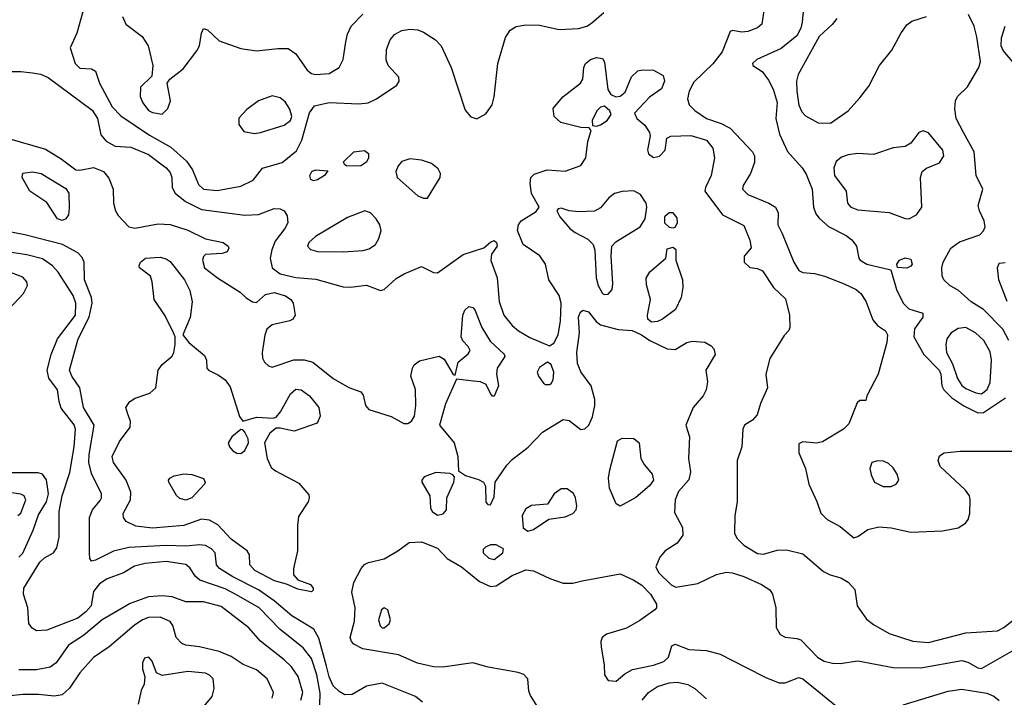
# Model space of a CAD drawing. Extents: x 1173029 to 1307123, y 522559 to 678521.
# Tile 505 of 623: x 1232909 to 1237920, y 636480 to 639928. Entities that reach past the tile are written whole.
import ezdxf

# ---------------------------------------------------------------- set-up
doc = ezdxf.new("R2010")
doc.units = 0

msp = doc.modelspace()

# ---------------------------------------------------------------- linework, layer by layer
at = {"layer": '0CON10XD'}
for points in [[(1236898.3, 639988.3), (1236891.3, 639915), (1236885, 639884.2), (1236865, 639845.7), (1236785, 639781.1), (1236661.2, 639725), (1236638.8, 639705), (1236640, 639695), (1236687.5, 639665), (1236720.2, 639620.2), (1236743.5, 639575), (1236763.6, 639506.4), (1236758.1, 639425), (1236776.2, 639345), (1236816.9, 639256.9), (1236891.2, 639175), (1236911.8, 639141.8), (1236942.7, 639065), (1236949.3, 638975), (1236960.9, 638940.9), (1236977.5, 638917.5), (1237025, 638876.5), (1237115, 638830), (1237145, 638808.1), (1237167.8, 638775), (1237179.2, 638715), (1237186, 638705), (1237220, 638685), (1237342.5, 638655), (1237371.2, 638555), (1237405, 638485.6), (1237435, 638457.3), (1237506.2, 638435), (1237506, 638415), (1237462.9, 638355), (1237459.5, 638315), (1237510.4, 638225), (1237589.4, 638145), (1237596.8, 638125), (1237601.6, 638065), (1237612, 638045), (1237653.7, 638003.7), (1237715, 637963.3), (1237785, 637927.9)], [(1233232, 639975), (1233200.3, 639859.7), (1233166, 639785), (1233192, 639705), (1233215, 639682), (1233275, 639678.8), (1233295, 639666.2), (1233316.4, 639605), (1233379.3, 639485), (1233425, 639438.8), (1233570.5, 639340.5), (1233678.7, 639278.7), (1233758.2, 639208.2), (1233788.7, 639165), (1233819.4, 639089.4), (1233845, 639065.4), (1233915, 639059.2), (1234035, 639080.8), (1234097.9, 639112.1), (1234145, 639172), (1234245, 639201.6), (1234318.3, 639261.7), (1234345.2, 639314.8), (1234385, 639454.4), (1234409.5, 639490.5), (1234485, 639506.1), (1234635, 639500.8), (1234683.3, 639505), (1234725.3, 639524.7), (1234828, 639595), (1234841.4, 639615), (1234838.6, 639635), (1234784, 639695)], [(1233432.1, 639945), (1233450.5, 639905), (1233532.7, 639842.7), (1233564, 639795), (1233587.5, 639695), (1233581.2, 639641.2), (1233524.4, 639585.6), (1233522.7, 639537.3), (1233535.5, 639505), (1233565, 639465.6), (1233585, 639455.6), (1233635, 639447.5), (1233663.7, 639476.3), (1233676.4, 639515), (1233660, 639605), (1233674, 639625), (1233741.3, 639678.7), (1233810.7, 639769.3), (1233824.4, 639795), (1233835, 639860), (1233845, 639882.5), (1233865, 639876.7), (1233925, 639821.2), (1234035, 639781.5), (1234115, 639769.2), (1234222.4, 639782.4), (1234275, 639780.8), (1234315, 639754.3), (1234372, 639672), (1234395, 639653.9), (1234415, 639649.6), (1234485, 639653.6), (1234535.6, 639685), (1234555.6, 639725), (1234570, 639815), (1234578, 639855), (1234597.1, 639895), (1234655, 639955.6)], [(1234784, 639695), (1234774.4, 639724.4), (1234775.8, 639775.8), (1234794.5, 639825), (1234817.3, 639852.7), (1234855, 639873.5), (1234895, 639880), (1234935, 639876.4), (1234965, 639864.5), (1235025.6, 639825), (1235055, 639794.3), (1235105.5, 639685), (1235177.3, 639467.3), (1235205, 639433.1), (1235236.4, 639423.6), (1235281.7, 639448.3), (1235314.5, 639495), (1235324.6, 639535), (1235342.1, 639705), (1235381.9, 639838.1), (1235405, 639874.2), (1235436.8, 639893.2), (1235485, 639902.5), (1235555, 639900), (1235655, 639878.2), (1235753.4, 639883.4), (1235795, 639894.7), (1235820.1, 639909.9), (1235882.5, 639965)], [(1236695.7, 639975), (1236687.1, 639905), (1236665, 639887.5), (1236615, 639867.5), (1236585, 639864.6), (1236537.5, 639872.5), (1236525, 639868), (1236484, 639765), (1236436.7, 639703.3), (1236340.5, 639609.5), (1236315.8, 639565), (1236308.8, 639525), (1236317.2, 639495), (1236345.5, 639465.5), (1236405, 639425.8), (1236480.1, 639400.1), (1236525, 639376.2), (1236639.4, 639255), (1236648.6, 639235), (1236649.1, 639200.9), (1236628.6, 639145), (1236591.9, 639085), (1236588.1, 639065), (1236615, 639038.8), (1236722, 638995), (1236755.8, 638975), (1236770, 638945), (1236767.5, 638885), (1236790.5, 638839.5), (1236849.7, 638695), (1236875, 638652.2), (1236895, 638641.5), (1236955, 638636.2), (1237005, 638623.8), (1237106, 638585), (1237165.7, 638555), (1237189.4, 638535), (1237216.1, 638496.1), (1237251.2, 638401.2), (1237275, 638372.9), (1237315.7, 638345), (1237325.5, 638325), (1237323.1, 638285), (1237278.4, 638125), (1237220, 638015), (1237215, 637990), (1237185, 637990), (1237171.7, 637978.3), (1237128.8, 637871.2), (1237101.2, 637845), (1236995, 637780), (1236965, 637773.8), (1236895, 637780), (1236875, 637770), (1236874, 637725), (1236908, 637645), (1236925.6, 637565.6), (1236966.6, 637476.6), (1236986.8, 637416.8), (1237018, 637385), (1237085, 637350), (1237155, 637292), (1237175, 637298), (1237225, 637334.3), (1237281.7, 637348.3), (1237345, 637342.9), (1237445, 637320.7), (1237605, 637328), (1237685, 637343.1), (1237723.6, 637366.4), (1237736.2, 637385), (1237744.6, 637415), (1237747.1, 637485), (1237743.5, 637505), (1237722.2, 637535), (1237594.3, 637655), (1237584, 637685), (1237590.3, 637709.7), (1237615, 637724.2), (1237695, 637732.5), (1237965, 637732.5)], [(1237067.5, 639935), (1237045, 639904.3), (1236977.6, 639842.4), (1236870.9, 639649.1), (1236862.3, 639615), (1236864.3, 639565), (1236875, 639493.8), (1236889.1, 639459.1), (1236909.1, 639439.1), (1236973, 639403), (1237035, 639402)], [(1237035, 639402), (1237125.9, 639464.1), (1237185, 639530), (1237230.1, 639589.9), (1237285, 639694.4), (1237347.1, 639772.9), (1237392.9, 639857.1), (1237425, 639902.2), (1237449.1, 639920.9), (1237525, 639944.5)], [(1237943.6, 638295), (1237912.7, 638352.7), (1237815, 638453.2), (1237752.3, 638492.3), (1237685, 638552), (1237644.1, 638574.1), (1237613.3, 638605), (1237603.8, 638625), (1237602.9, 638665), (1237609.4, 638695), (1237648.9, 638765), (1237691.7, 638798.3), (1237795, 638833.2), (1237815, 638853.5), (1237822.2, 638875), (1237818.2, 638905), (1237793.8, 638955), (1237787.2, 638982.8), (1237811.1, 639065), (1237777.9, 639135), (1237766.7, 639255), (1237712.5, 639355), (1237674.5, 639425), (1237668.1, 639475), (1237671.4, 639515), (1237682.9, 639537.1), (1237732.7, 639587.3), (1237791.5, 639685), (1237799.6, 639715), (1237781.3, 639841.3), (1237767.1, 639895), (1237737.9, 639955)], [(1237962.7, 639715), (1237915, 639772.2), (1237904.7, 639795), (1237905.3, 639835), (1237924.6, 639895)], [(1232833.8, 639663.8), (1232915, 639664.7), (1232975, 639658.2), (1233015, 639651.1), (1233055, 639633.4), (1233277.8, 639467.8), (1233305.8, 639425), (1233322.1, 639342.1), (1233349.5, 639309.5), (1233395, 639284.5), (1233475, 639278.9), (1233565, 639241.6), (1233655.4, 639175), (1233675, 639151.1), (1233684, 639125), (1233685.9, 639075), (1233700.3, 639045), (1233753.9, 639003.9), (1233835, 638963.2), (1234055, 638933.3), (1234125, 638936.8), (1234205, 638967.5), (1234235, 638965.6), (1234255.5, 638955.5), (1234270.3, 638930.3), (1234274.4, 638895), (1234259.5, 638865), (1234209.1, 638800.9), (1234192.2, 638757.8), (1234184.4, 638715), (1234195.2, 638665.2), (1234235, 638635.3), (1234315, 638616.5), (1234417.3, 638607.3), (1234555, 638569.4), (1234593, 638567), (1234675, 638577.5), (1234745, 638550.8), (1234765, 638555.8), (1234825, 638611.9), (1234865.4, 638634.6), (1234955, 638672.5), (1235015, 638641.9), (1235035, 638640.6), (1235165.9, 638734.1), (1235271.9, 638768.1), (1235305, 638795.8), (1235325, 638804), (1235336, 638795), (1235338.6, 638775), (1235310.8, 638735), (1235307.4, 638702.6), (1235339.7, 638615), (1235350.3, 638495), (1235372.7, 638425), (1235415, 638371.8), (1235447.8, 638345), (1235505, 638311.2), (1235605, 638268), (1235628.1, 638281.9), (1235649.2, 638325), (1235661.2, 638395), (1235665.9, 638485), (1235655.2, 638525.2), (1235603.2, 638605), (1235586.2, 638685), (1235556.5, 638726.5), (1235472.2, 638785), (1235443.1, 638855), (1235448.6, 638885), (1235461.4, 638905), (1235537.9, 638952.1), (1235553.3, 638975), (1235513.7, 639043.7), (1235507.1, 639095), (1235511.2, 639125), (1235527.3, 639142.7), (1235594.1, 639164.1), (1235685, 639156.9), (1235765, 639185.8), (1235790, 639225), (1235801.3, 639308.7), (1235817.5, 639365), (1235807.5, 639377.5), (1235765, 639380), (1235663.8, 639405), (1235628.8, 639435), (1235624.1, 639475.9), (1235673.3, 639535), (1235763.8, 639605), (1235776.2, 639625), (1235781.2, 639685), (1235788.8, 639705), (1235814.3, 639725.7), (1235845, 639736.2), (1235875, 639730), (1235885, 639712.5), (1235902.7, 639572.7), (1235918.3, 639548.3), (1235943.6, 639536.4), (1235965, 639538.8), (1235990.3, 639559.7), (1236022.6, 639637.4), (1236055, 639667.5), (1236077.3, 639672.7), (1236135, 639670.8), (1236183.8, 639645), (1236190.8, 639615), (1236175, 639576.2), (1236115, 639533.3), (1236038.3, 639451.7), (1236050, 639425), (1236091.2, 639391.2), (1236114.1, 639354.1), (1236118.8, 639335), (1236104.2, 639265.8), (1236108.8, 639245), (1236135, 639226.2), (1236165, 639234.2), (1236193.8, 639265), (1236202.5, 639325), (1236223.9, 639336.1), (1236325, 639338.9), (1236405, 639314.4), (1236436.9, 639275), (1236446, 639226), (1236427.9, 639135), (1236400, 639075), (1236396.7, 639055), (1236485.5, 638935.5), (1236595, 638881.4), (1236625, 638806.2), (1236632.3, 638767.7), (1236596.2, 638725), (1236596, 638695), (1236625, 638668), (1236665, 638662.5), (1236690.5, 638650.5), (1236746.4, 638565), (1236807.4, 638507.4), (1236827.8, 638425), (1236828, 638362), (1236823.6, 638346.4), (1236799.5, 638320.5), (1236727.8, 638205), (1236706.9, 638125), (1236714.4, 638055), (1236679.5, 637975), (1236663.2, 637916.8), (1236639.1, 637890.9), (1236598.8, 637865), (1236589.2, 637845), (1236584.2, 637755), (1236560, 637685), (1236560, 637475), (1236549.4, 637405), (1236547.1, 637315), (1236559.4, 637289.4), (1236594, 637254), (1236665, 637211.8), (1236695, 637209.1), (1236765, 637228.5), (1236811.3, 637231.3), (1236895, 637211.1), (1237000.3, 637120.3), (1237033.6, 637103.6), (1237088.3, 637088.3), (1237125, 637066.7), (1237159.5, 637029.5), (1237171.5, 636945), (1237218.7, 636878.7), (1237255, 636850), (1237334.8, 636804.8), (1237455, 636765.3), (1237535, 636759.7), (1237725, 636808.8), (1237885, 636818), (1237917.8, 636835), (1237999.9, 636900.1)], [(1234105, 639348.9), (1234135, 639354.1), (1234255, 639392), (1234288.2, 639415), (1234294.6, 639435), (1234285, 639472.5), (1234260.1, 639510.1), (1234235, 639530), (1234195, 639540), (1234125, 639514.6), (1234065, 639470.4), (1234025, 639427.1), (1234024.7, 639394.7), (1234049.5, 639359.5), (1234105, 639348.9)], [(1235845, 639386.7), (1235865, 639392.5), (1235900, 639415), (1235918.8, 639445), (1235912.5, 639465), (1235885, 639487.5), (1235865, 639482.5), (1235846.7, 639465), (1235823.3, 639415), (1235825, 639390), (1235845, 639386.7)], [(1237435, 638914.5), (1237474.2, 638935), (1237501.4, 638975), (1237493.2, 639125), (1237501.5, 639155), (1237525, 639172.7), (1237590, 639200), (1237611.8, 639235), (1237606.9, 639265), (1237535, 639353.1), (1237508.2, 639361.8), (1237486, 639355), (1237445, 639299.2), (1237415, 639282.5), (1237355, 639276), (1237255, 639242.2), (1237175, 639246.9), (1237125, 639240.8), (1237091.7, 639228.3), (1237065, 639206), (1237052.5, 639175), (1237056.5, 639135), (1237116, 639055), (1237122, 638995), (1237140, 638975), (1237175, 638961.5), (1237335, 638946.5), (1237415, 638916.5), (1237435, 638914.5)], [(1232848, 639325), (1233040, 639270), (1233120.9, 639220.9), (1233195, 639164.6), (1233215, 639162.3), (1233285, 639175.9), (1233336.5, 639155), (1233362.4, 639122.4), (1233385.3, 639065.3), (1233387.7, 638995), (1233396.9, 638955), (1233411.2, 638931.2), (1233464.7, 638874.7), (1233495, 638867.1), (1233615, 638890), (1233675, 638886.9), (1233765, 638856.4), (1233855, 638812.9), (1233945, 638794.2), (1233971.2, 638775), (1233973.3, 638765), (1233965, 638747.5), (1233940.7, 638739.3), (1233855, 638733.8), (1233845, 638723.3), (1233840, 638705), (1233850.8, 638665), (1233916.7, 638615), (1234031.7, 638541.7), (1234062.1, 638512.1), (1234095, 638492), (1234115, 638490), (1234160.9, 638529.1), (1234205, 638540.3), (1234263, 638523), (1234288.9, 638505), (1234301.5, 638485), (1234311.4, 638425), (1234300, 638405), (1234284.5, 638395.5), (1234194, 638376), (1234167.3, 638352.7), (1234156.7, 638323.3), (1234142.7, 638235), (1234145.5, 638205.5), (1234155.5, 638185.5), (1234175, 638167.5), (1234195, 638160), (1234305, 638197.5), (1234356.7, 638196.7), (1234402, 638185), (1234505, 638103.3), (1234585, 638057.1), (1234646.2, 638035), (1234658.3, 638018.3), (1234669.4, 637965), (1234685.5, 637945.5), (1234799.4, 637909.4), (1234865, 637873.3), (1234885, 637873.3), (1234903.9, 637886.1), (1234919.3, 637910.7), (1234926.2, 637965), (1234923, 638047), (1234900, 638115), (1234908, 638155), (1234917.5, 638172.5), (1234945, 638192), (1235045, 638216.7), (1235070.5, 638200.5), (1235115, 638122.5), (1235125, 638120), (1235141.2, 638185), (1235191.7, 638228.3), (1235202.5, 638245), (1235192.5, 638265), (1235163.9, 638293.9), (1235156.7, 638315), (1235164.2, 638425), (1235175, 638450), (1235195, 638468.8), (1235215, 638463.8), (1235225, 638451.2), (1235261.5, 638361.5), (1235303.1, 638293.1), (1235375, 638226.7), (1235378.8, 638215), (1235339.2, 638155), (1235335.8, 638125), (1235345.6, 638065), (1235325, 638013.3), (1235315, 638013.3), (1235305.9, 638025.9), (1235282.6, 638072.6), (1235255.3, 638085.3), (1235219.7, 638089.7), (1235131.7, 638098.3), (1235077, 637973), (1235046.2, 637865), (1235120, 637775), (1235138.8, 637705), (1235143, 637633), (1235178.3, 637608.3), (1235245, 637589.2), (1235270, 637575), (1235280, 637555), (1235282.5, 637472.5), (1235291.7, 637461.7), (1235305, 637460), (1235325, 637500), (1235330, 637575), (1235388.3, 637661.7), (1235415, 637691.1), (1235496.5, 637753.5), (1235570, 637830), (1235675, 637893.8), (1235705, 637889.1), (1235765, 637842.7), (1235785, 637845.6), (1235806.5, 637865), (1235825, 637906.7), (1235837.3, 637965), (1235837.3, 637995), (1235817.9, 638065), (1235765.7, 638135.7), (1235749.1, 638179.1), (1235744.5, 638235), (1235758.2, 638335), (1235752.9, 638415), (1235761.3, 638438.7), (1235775, 638450), (1235805, 638441.8), (1235842.8, 638392.8), (1235866.1, 638376.1), (1235955, 638352.5), (1236027, 638347), (1236074.2, 638324.2), (1236116.2, 638295), (1236205, 638252.7), (1236245, 638250), (1236304.7, 638285.3), (1236332.4, 638292.4), (1236396.6, 638286.6), (1236428.7, 638268.7), (1236442.9, 638252.9), (1236449.2, 638225), (1236402, 638145), (1236410.5, 638085), (1236403.6, 638045), (1236387.1, 638015), (1236337.5, 637955), (1236298.8, 637865), (1236318.1, 637805), (1236313.8, 637695), (1236322.7, 637627.3), (1236315, 637587.5), (1236262, 637528), (1236245.3, 637485), (1236241.3, 637421.3), (1236282.3, 637345), (1236284, 637305), (1236255, 637265.4), (1236194.3, 637225), (1236167.3, 637192.7), (1236146.2, 637145), (1236161.1, 637115), (1236225, 637052.5), (1236248.9, 637041.1), (1236359.8, 637060.2), (1236455, 637105.6), (1236505, 637117.8), (1236535, 637114.5), (1236595, 637095.4), (1236684, 637055), (1236727.4, 637027.4), (1236740, 637005), (1236757.5, 636935), (1236758.8, 636835), (1236780.5, 636800.5), (1236805.9, 636785.9), (1236865, 636780), (1236885, 636772.2), (1236970, 636685), (1237003.8, 636665), (1237045.6, 636654.4), (1237085, 636652.5), (1237175, 636666.7), (1237355, 636632.5), (1237495, 636630.5), (1237705, 636667.7), (1237735, 636659.6), (1237785, 636630.4), (1237805, 636627.1), (1237993.7, 636736.3)], [(1234575, 639182.5), (1234561.7, 639191.7), (1234557.5, 639205), (1234610, 639255), (1234665, 639261.9), (1234685, 639246.7), (1234684.3, 639225), (1234675, 639204), (1234645, 639184), (1234575, 639182.5)], [(1234985, 639020), (1235048.5, 639125), (1235050.5, 639145), (1235039.8, 639169.8), (1235006, 639196), (1234955, 639212.7), (1234895, 639219.4), (1234855, 639207.1), (1234835.7, 639185), (1234823.1, 639155), (1234830, 639125), (1234935, 639032), (1234965, 639020), (1234985, 639020)], [(1233125, 638907.1), (1233102, 638915), (1233047.7, 638997.7), (1232961.1, 639055), (1232922.9, 639125), (1232925, 639148), (1232975, 639154.4), (1233018.8, 639145), (1233145, 639070), (1233158.8, 639045), (1233160.5, 638969.5), (1233158.6, 638935), (1233145, 638914.2), (1233125, 638907.1)], [(1234405, 639108), (1234392, 639115), (1234385.8, 639135), (1234396.2, 639155), (1234415, 639164.2), (1234478.3, 639158.3), (1234460, 639135), (1234425, 639112.5), (1234405, 639108)], [(1235885, 638529.4), (1235905, 638530.8), (1235924.2, 638555), (1235928.9, 638585), (1235920, 638725), (1235923.3, 638775), (1235942.7, 638797.3), (1236067.1, 638875), (1236092.9, 638915), (1236101.4, 638975), (1236097.5, 638995), (1236068.3, 639038.3), (1236035, 639058), (1235975, 639054.5), (1235936.8, 639043.2), (1235908, 639022), (1235865, 638971.4), (1235835.4, 638954.6), (1235755, 638950), (1235705.8, 638955.8), (1235665, 638968.8), (1235650, 638965), (1235642.5, 638955), (1235657.5, 638925), (1235710, 638865), (1235735.6, 638845), (1235801.3, 638811.3), (1235827.3, 638785), (1235836.2, 638755), (1235844.1, 638615), (1235852.7, 638575), (1235875, 638535.7), (1235885, 638529.4)], [(1234555, 638746.5), (1234655, 638753.6), (1234687.3, 638762.7), (1234720, 638785), (1234737.8, 638815), (1234749.5, 638855), (1234742.1, 638885), (1234723.6, 638915), (1234694.7, 638944.7), (1234665.4, 638955.4), (1234578.5, 638921.5), (1234415, 638824.4), (1234380.6, 638795), (1234374.4, 638775), (1234388.8, 638758.8), (1234425, 638748.8), (1234555, 638746.5)], [(1236235, 638868.8), (1236245, 638872.9), (1236257.3, 638895), (1236255, 638920), (1236235, 638945.7), (1236215, 638945.8), (1236190.8, 638925), (1236190.6, 638895), (1236215, 638872.5), (1236235, 638868.8)], [(1234960, 636455), (1234923.8, 636483.8), (1234755, 636552.3), (1234675, 636537.1), (1234601.2, 636495), (1234565, 636492.5), (1234535, 636509.5), (1234505, 636539.4), (1234485, 636584.3), (1234471.7, 636638.3), (1234431.4, 636781.4), (1234406.4, 636826.4), (1234295, 636894.7), (1234205, 636970.8), (1234125, 637027.8), (1233995, 637092.8), (1233925.6, 637135), (1233911.5, 637155), (1233904.5, 637215), (1233885.5, 637235), (1233855, 637252), (1233825, 637256.7), (1233755, 637248.6), (1233655, 637252), (1233465, 637242.1), (1233386.5, 637223.5), (1233295, 637177.5), (1233275, 637173.8), (1233267.3, 637187.3), (1233264.5, 637214.5), (1233265.4, 637395), (1233280, 637435), (1233318.3, 637481.7), (1233326.4, 637495), (1233325.5, 637515), (1233275, 637619.2), (1233261.6, 637675), (1233263.2, 637715), (1233289.3, 637865), (1233235, 637954.4), (1233216.4, 638055), (1233174.8, 638115), (1233163.4, 638145), (1233207.5, 638305), (1233263.1, 638415), (1233278.8, 638485), (1233274.8, 638515), (1233239.1, 638605), (1233238.4, 638695), (1233227.9, 638717.9), (1233205, 638741.5), (1233126.9, 638785), (1232935, 638833.7), (1232765.5, 638865.5)], [(1234437.3, 636442.7), (1234438.2, 636501.8), (1234421.8, 636595), (1234395, 636677.1), (1234351.8, 636731.8), (1234235.4, 636825), (1234127.8, 636935), (1234012.5, 637002.5), (1233955, 637032.7), (1233826.2, 637076.2), (1233804.4, 637094.4), (1233775, 637139.6), (1233755, 637156.2), (1233655, 637172), (1233548.8, 637161.2), (1233493.2, 637146.8), (1233437.1, 637112.9), (1233355, 637082.9), (1233315, 637057.6), (1233285, 637019.2), (1233272.4, 636945), (1233245.8, 636915), (1233205, 636882.9), (1233047.2, 636822.8), (1232995, 636818.8), (1232972.4, 636832.4), (1232956.7, 636856.7), (1232951.2, 636935), (1232929.1, 637005), (1232931.4, 637035), (1233012.2, 637167.8), (1233035, 637189.6), (1233080.8, 637215), (1233099.1, 637240.9), (1233110.9, 637295), (1233111.2, 637425), (1233126.3, 637505), (1233165.2, 637624.8), (1233186.6, 637755), (1233194.1, 637845), (1233187.1, 637867.1), (1233120.9, 637950.9), (1233109.6, 637985), (1233102.5, 638045), (1233058.2, 638105), (1233048.5, 638145), (1233069.3, 638225), (1233102.7, 638305), (1233193.2, 638425), (1233195.8, 638485), (1233181.3, 638525), (1233105, 638643.3), (1233076.4, 638675), (1233025, 638710.6), (1232945, 638732.2), (1232745, 638762.6)], [(1236125, 638388.8), (1236106.2, 638405), (1236104.2, 638425), (1236119.5, 638505), (1236098.8, 638578.8), (1236097.6, 638612.4), (1236116.7, 638645), (1236197.5, 638715), (1236205, 638762.5), (1236235, 638770.8), (1236248.3, 638758.3), (1236248.6, 638705), (1236282.5, 638605), (1236283.9, 638565), (1236275.4, 638514.6), (1236246.3, 638453.7), (1236181.2, 638405), (1236155, 638392.5), (1236125, 638388.8)], [(1234395, 637016.7), (1234325, 637030), (1234266.6, 637056.6), (1234206.5, 637073.5), (1234105.5, 637125), (1234081.2, 637155), (1234078.8, 637205), (1234066.9, 637225), (1233985.5, 637285.5), (1233917.3, 637357.3), (1233875, 637381.5), (1233835, 637386.5), (1233745, 637354.7), (1233585, 637340.8), (1233500.4, 637350.4), (1233450.6, 637375), (1233437.5, 637395), (1233436.4, 637415), (1233473.9, 637485), (1233475, 637523.3), (1233451.2, 637585), (1233386.2, 637675), (1233380.8, 637705), (1233418, 637782), (1233472.5, 637855), (1233473.5, 637885), (1233459.3, 637920.7), (1233449.2, 637955), (1233470, 637985), (1233497.2, 638002.8), (1233571.9, 638028.1), (1233601.9, 638055), (1233614.4, 638145), (1233635, 638174.3), (1233685, 638216.2), (1233694.2, 638235), (1233700, 638275), (1233700, 638315), (1233692.5, 638335), (1233650.5, 638420.5), (1233594.6, 638505), (1233584.3, 638594.3), (1233575, 638622.5), (1233520, 638665), (1233516.7, 638675), (1233523.8, 638695), (1233550, 638715), (1233625, 638720), (1233655, 638711.1), (1233675, 638697.1), (1233748.8, 638605), (1233775, 638550.8), (1233786.9, 638493.1), (1233777.6, 638412.4), (1233740, 638325), (1233770, 638285), (1233850.3, 638220.3), (1233860, 638195), (1233862, 638155), (1233870, 638145), (1233920.5, 638119.5), (1233955, 638095.5), (1233980.1, 638060.1), (1234028.9, 637908.9), (1234045, 637886.2), (1234114, 637906), (1234199.2, 637900.8), (1234215, 637906), (1234237.4, 637932.6), (1234287.8, 638025), (1234315, 638048.9), (1234341.2, 638045), (1234384, 638015), (1234432, 637955), (1234439.5, 637910.5), (1234423.3, 637875), (1234305.6, 637834.4), (1234235, 637850), (1234215, 637849.2), (1234183.3, 637825), (1234155.4, 637775), (1234168.7, 637695), (1234189.6, 637649.6), (1234212, 637632), (1234330.7, 637570.7), (1234380.2, 637510.2), (1234383.5, 637495), (1234377.5, 637475), (1234329.1, 637400.9), (1234322.9, 637355), (1234323.1, 637225), (1234302.2, 637135), (1234302.9, 637102.9), (1234325, 637078.8), (1234390, 637055), (1234403.3, 637035), (1234403.3, 637025), (1234395, 637016.7)], [(1237425, 638664.4), (1237376.7, 638666.7), (1237373.3, 638685), (1237386.2, 638705), (1237415, 638716.4), (1237445, 638709.2), (1237451.4, 638685), (1237445, 638674.2), (1237425, 638664.4)], [(1237935.3, 638495), (1237892.2, 638605), (1237886.2, 638665), (1237895, 638690), (1237925, 638693.3)], [(1232855, 638456), (1232929.2, 638535), (1232949.2, 638575), (1232945.8, 638595), (1232925, 638617.8), (1232839.9, 638649.9)], [(1237805, 638024.7), (1237833.1, 638046.9), (1237848.5, 638081.5), (1237854.7, 638195), (1237847.9, 638237.9), (1237816.7, 638295), (1237774.4, 638335), (1237725, 638361.3), (1237685, 638356.6), (1237649.5, 638335), (1237627.9, 638305), (1237622, 638275), (1237626.5, 638235), (1237656.4, 638176.4), (1237682.2, 638102.2), (1237705, 638067.5), (1237725, 638051.7), (1237775, 638028.8), (1237805, 638024.7)], [(1235605, 638071.2), (1235615, 638076.7), (1235624.2, 638095), (1235627.5, 638135), (1235615, 638173.8), (1235595, 638185.8), (1235555, 638159.2), (1235542.9, 638135), (1235549.2, 638115), (1235575, 638078.8), (1235585, 638072), (1235605, 638071.2)], [(1237785, 637927.9), (1237815, 637930), (1237925.6, 638004.4)], [(1234035, 637721.4), (1234055, 637735.8), (1234073.5, 637775), (1234071.5, 637795), (1234055, 637828.8), (1234045, 637841.2), (1234035, 637843.8), (1233989.4, 637805), (1233970, 637775), (1233977.1, 637755), (1233994.6, 637734.6), (1234015, 637722.9), (1234035, 637721.4)], [(1235965, 637452.5), (1235944.5, 637464.5), (1235911.2, 637545), (1235905.4, 637594.6), (1235912.9, 637637.1), (1235951.9, 637785), (1235975, 637798.9), (1236035, 637797.8), (1236062.9, 637775), (1236071.4, 637695), (1236087.8, 637665), (1236128.5, 637615), (1236134.5, 637585), (1236115, 637556.7), (1236045, 637497.8), (1235965, 637452.5)], [(1237303.3, 637553.3), (1237345, 637553.8), (1237370, 637565), (1237383.3, 637585), (1237375, 637616), (1237355, 637647.1), (1237330.2, 637670.2), (1237305, 637681.1), (1237275, 637684.3), (1237246.2, 637675), (1237235.8, 637645), (1237242.7, 637612.7), (1237260, 637575), (1237303.3, 637553.3)], [(1232905, 637194.2), (1232925, 637214.4), (1232978.4, 637331.6), (1233005, 637409.1), (1233046.6, 637475), (1233055.5, 637515), (1233046.1, 637586.1), (1233025.3, 637615.3), (1233003.2, 637623.2), (1232845, 637622.5)], [(1233755, 637483.9), (1233725, 637492.5), (1233707.4, 637507.4), (1233668.8, 637575), (1233666.7, 637585), (1233673.3, 637595), (1233695, 637608), (1233745, 637617.8), (1233785, 637613.5), (1233844.5, 637594.5), (1233854.2, 637575), (1233849.2, 637565), (1233785, 637495.6), (1233755, 637483.9)], [(1235035, 637407.1), (1235065, 637414.3), (1235081.2, 637435), (1235083.8, 637495), (1235118.8, 637575), (1235121.7, 637601.7), (1235113, 637613), (1235098.3, 637618.3), (1235026.6, 637623.4), (1234968.3, 637601.7), (1234956.2, 637585), (1234956.2, 637575), (1234996, 637505), (1235000, 637445), (1235008, 637425), (1235035, 637407.1)], [(1232900, 637405), (1232915, 637417.5), (1232940, 637485), (1232931.9, 637505), (1232915, 637513.2), (1232781.9, 637531.9)], [(1235495, 637326), (1235525, 637334.2), (1235602.7, 637387.3), (1235685, 637399.1), (1235725, 637415.8), (1235740.8, 637435), (1235744.3, 637455), (1235738.9, 637495), (1235727.5, 637517.5), (1235695, 637541.1), (1235665, 637540.5), (1235630, 637515), (1235595, 637463.3), (1235515, 637456), (1235485, 637438.8), (1235467.5, 637405), (1235471.9, 637341.9), (1235495, 637326)], [(1235563.2, 636403.2), (1235509.2, 636489.2), (1235501.1, 636511.1), (1235495.5, 636575), (1235475.9, 636595.9), (1235446.8, 636606.8), (1235294.3, 636634.3), (1235215, 636656.1), (1235063.6, 636633.6), (1235015.5, 636635.5), (1234934.5, 636654.5), (1234836.8, 636696.8), (1234656.4, 636726.4), (1234610.6, 636750.6), (1234597.5, 636765), (1234591.4, 636785), (1234613, 636867), (1234616.7, 636935), (1234599.1, 637015), (1234610.4, 637065), (1234646.8, 637135), (1234665, 637155.4), (1234685, 637166), (1234765, 637185.6), (1234833.8, 637225), (1234891.2, 637268.8), (1234955, 637271.4), (1235035, 637238.9), (1235085.8, 637185.8), (1235158.2, 637145), (1235249.4, 637069.4), (1235305, 637043.5), (1235335, 637047.3), (1235415, 637100.7), (1235485, 637129.2), (1235525, 637123.9), (1235607.5, 637085), (1235675, 637061.5), (1235725, 637061.5), (1235772.3, 637072.3), (1235965, 637107.8), (1236035, 637077.1), (1236075, 637051.2), (1236120.5, 637005), (1236150.9, 636955), (1236149.5, 636935), (1236142.2, 636925), (1236065, 636871.1), (1235997.6, 636832.4), (1235895, 636802), (1235874.5, 636785.5), (1235867.5, 636765), (1235868.6, 636735), (1235884.2, 636645), (1235886.2, 636595), (1235905, 636566.7), (1235945, 636562), (1235989.5, 636600.5), (1236027.4, 636622.6), (1236135, 636644), (1236187.7, 636662.3), (1236210.8, 636685), (1236227.7, 636742.3), (1236245, 636751.2), (1236315, 636723.1), (1236405, 636718.5), (1236475, 636700.5), (1236603, 636633), (1236709.4, 636579.4), (1236775, 636553.8), (1236805, 636553.8), (1236875, 636581.2), (1236895, 636574.6), (1237076.9, 636426.9)], [(1235325, 637180.9), (1235368.6, 637215), (1235372, 637235), (1235335, 637256.5), (1235305, 637255.5), (1235280, 637245), (1235267.9, 637232.1), (1235268.6, 637215), (1235297.7, 637187.7), (1235325, 637180.9)], [(1234339.7, 636465), (1234350, 636505), (1234326.9, 636586.9), (1234292.1, 636635), (1234255, 636670.8), (1234135.8, 636765.8), (1234075, 636833.3), (1233935, 636942), (1233845, 636965.8), (1233755, 636966.5), (1233685, 636991), (1233635, 636997), (1233565, 636991.5), (1233472.5, 636957.5), (1233330, 636875), (1233234.8, 636795.2), (1233158.5, 636745), (1233095, 636655.6), (1233065, 636634.5), (1232995, 636620), (1232905, 636619.3)], [(1234765, 636834), (1234790, 636855), (1234795.8, 636875), (1234783.3, 636925), (1234765, 636936), (1234750, 636925), (1234736, 636875), (1234744.5, 636844.5), (1234755, 636834), (1234765, 636834)], [(1234195, 636476), (1234201.8, 636505), (1234169.5, 636575), (1234115, 636620.4), (1234047.3, 636647.3), (1233985, 636688.2), (1233924.1, 636714.1), (1233825, 636737.7), (1233755.4, 636745.4), (1233734.7, 636754.7), (1233705.4, 636785.4), (1233689.1, 636845), (1233675, 636866.5), (1233625, 636888.2), (1233565, 636886), (1233535, 636873.9), (1233492.2, 636845), (1233365, 636736.4), (1233285, 636682.5), (1233215, 636604.4), (1233162.8, 636527.2), (1233125, 636493.2), (1233085, 636486.7), (1233005, 636494.7), (1232925, 636494.1), (1232845, 636486.2)], [(1233814.7, 636395.3), (1233888.5, 636485), (1233899.5, 636525), (1233894.5, 636575), (1233875, 636593.8), (1233855, 636602.7), (1233765, 636612.4), (1233635, 636591.9), (1233605.6, 636605.6), (1233584.4, 636665), (1233566.2, 636685), (1233545, 636679.2), (1233533.7, 636656.3), (1233534.4, 636625), (1233545.8, 636585), (1233542.7, 636547.3), (1233528, 636515), (1233512, 636445)], [(1236077.7, 636465), (1236110.4, 636505), (1236155, 636535.8), (1236215, 636553.8), (1236257.3, 636557.3), (1236310, 636545), (1236345.3, 636525.3), (1236405, 636472.2)], [(1237405, 636441.5), (1237635, 636511.8), (1237705, 636522.2), (1237831.5, 636501.5), (1237866.6, 636486.6), (1237894.6, 636464.6)]]:
    msp.add_lwpolyline(points, dxfattribs=at)

doc.saveas('drawing.dxf')
